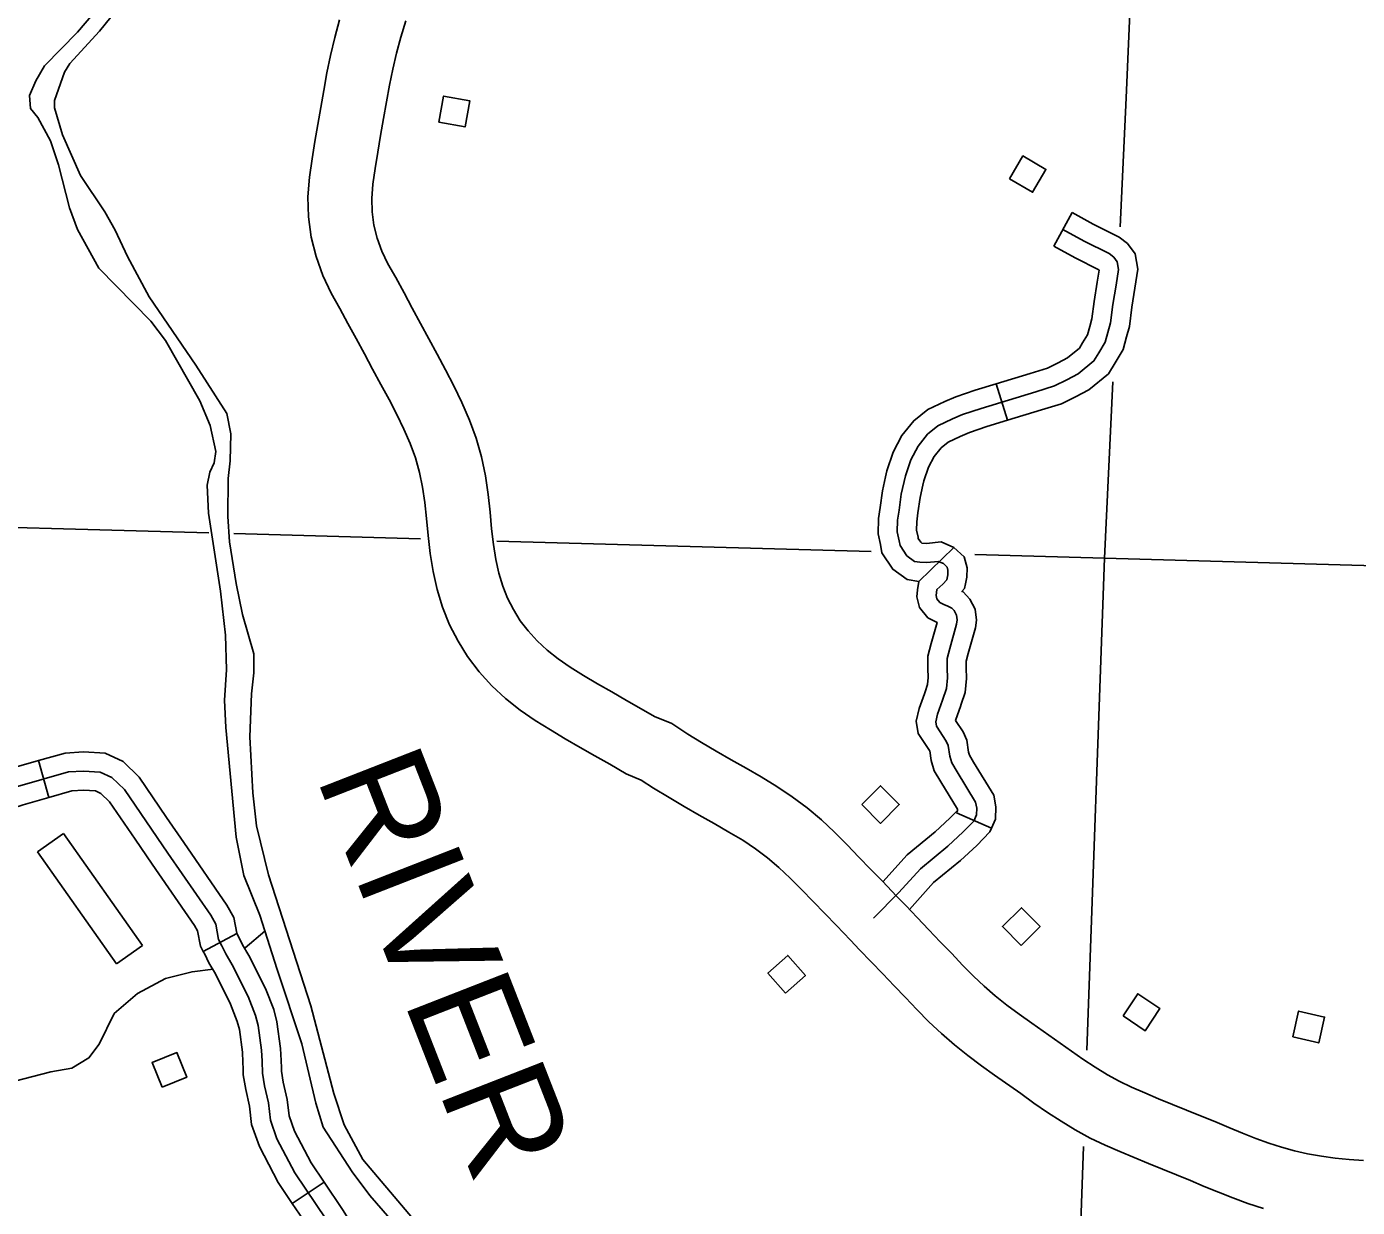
# Model space of a CAD drawing. Extents: x 653372 to 905732, y 627442 to 787275.
# Drawn here: x 854348 to 859563, y 633299 to 637926 of the extents above; entities that cross this region are included whole.
import ezdxf

# ---------------------------------------------------------------- set-up
doc = ezdxf.new("R2010")
doc.units = 0
for name, color, linetype in [('Level 10', 7, 'Continuous'), ('Level 35', 7, 'Continuous'), ('Level 45', 7, 'Continuous'), ('Level 5', 7, 'Continuous'), ('Level 56', 7, 'Continuous'), ('Level 57', 7, 'Continuous')]:
    doc.layers.add(name, color=color, linetype=linetype)

msp = doc.modelspace()

# ---------------------------------------------------------------- linework, layer by layer
at = {"layer": 'Level 10'}
for points in [[(855574.3, 637953.3), (855555.5, 637884), (855539, 637813.6), (855524.9, 637744.5), (855512.3, 637676.3), (855500.5, 637609.2), (855488.9, 637542.6), (855477.4, 637475.5), (855466.5, 637407.6), (855456.5, 637336.2), (855450.6, 637259.6), (855452.6, 637180.6), (855463.1, 637101.1), (855482.5, 637025.2), (855508.5, 636951.2), (855541.6, 636881), (855575.9, 636821.1), (855607.1, 636763.2), (855639.5, 636703.9), (855671.7, 636644.5), (855704, 636584.4), (855736.4, 636524.2), (855768.3, 636464.5), (855798.8, 636405.9), (855826.8, 636348.5), (855851.1, 636292.4), (855871.3, 636236.2), (855887.6, 636179.1), (855900, 636121.3), (855908.8, 636061.6), (855915.4, 635999.1), (855921.2, 635932.2), (855929.3, 635862), (855940.8, 635791.1), (855956.7, 635719.9), (855978.1, 635651.5), (856004.6, 635581.9), (856038.7, 635518.3), (856075.7, 635457.2), (856120.9, 635397.8), (856171.1, 635343), (856225.2, 635293.1), (856282.2, 635247.8), (856341.2, 635206.6), (856400.7, 635169.7), (856459.1, 635135.1), (856517.2, 635101.7), (856575, 635068.6), (856633, 635035.5), (856698, 634998.5), (856756.9, 634973.6), (856804.8, 634941.7), (856865.9, 634905.1), (856925.2, 634870.4), (856984.3, 634836.4), (857042.9, 634802.7), (857100.4, 634769.8), (857154.3, 634737.5), (857204.2, 634704.2), (857251.4, 634668.7), (857296.4, 634630.5), (857340.7, 634589), (857384.9, 634544.8), (857430, 634497.9), (857476.1, 634450.2), (857521.7, 634403.2), (857576.7, 634345.7), (857612.5, 634308.3), (857658.1, 634260.8), (857703.2, 634214.1), (857747.9, 634167), (857792.2, 634121.1), (857836.5, 634073.9), (857883.9, 634026.3), (857932.9, 633980.1), (857984.2, 633935.5), (858037.1, 633893.4), (858090.1, 633854.1), (858141.7, 633817.1)], [(858287.4, 634020.2), (858237.3, 634056.2), (858189.5, 634091.6), (858144.3, 634127.7), (858100.7, 634165.5), (858058.2, 634205.5), (858016.3, 634247.6), (857973.4, 634293.4), (857928.4, 634339.9), (857883.8, 634386.9), (857838.3, 634434.2), (857793, 634481.3), (857757.4, 634518.6), (857701.8, 634576.6), (857655.7, 634624.2), (857610, 634671.4), (857563.5, 634719.8), (857514.5, 634768.7), (857462.8, 634817.1), (857407.5, 634864.1), (857348.8, 634908.3), (857288, 634948.8), (857226.8, 634985.5), (857167.3, 635019.6), (857108.9, 635053.1), (857050.6, 635086.7), (856993.2, 635120.2), (856938.6, 635152.9), (856876, 635194.8), (856808.7, 635223.1), (856756.9, 635252.6), (856699.1, 635285.6), (856641.6, 635318.6), (856585.1, 635351), (856530.3, 635383.5), (856478.7, 635415.5), (856431.7, 635448.3), (856388, 635483.1), (856348.3, 635519.7), (856313, 635558.2), (856282.7, 635598), (856255.9, 635642.2), (856232.5, 635685.9), (856214.4, 635733.5), (856198.4, 635784.6), (856186.4, 635838.4), (856177, 635896.3), (856170, 635957.4), (856164.3, 636023), (856156.9, 636093.1), (856146.1, 636165.8), (856130.3, 636239.7), (856109.4, 636312.9), (856083.7, 636384.4), (856054, 636453), (856022, 636518.4), (855989.4, 636581.2), (855956.7, 636642.4), (855924.1, 636702.9), (855891.6, 636763.2), (855859.1, 636823.3), (855826.9, 636882.4), (855794.5, 636942.5), (855763.5, 636996.6), (855740.1, 637046.2), (855722, 637097.7), (855709, 637148.5), (855702.2, 637200.1), (855700.8, 637253.2), (855705.1, 637309.3), (855713.7, 637370.4), (855724.1, 637434.6), (855735.2, 637500.1), (855746.8, 637566.1), (855758.3, 637632), (855770.3, 637696.7), (855783.2, 637760.1), (855797.9, 637822.7), (855814.9, 637885.5), (855833.6, 637949.3)], [(859587.6, 633482.4), (859531.1, 633485.8), (859476.8, 633491.5), (859422.8, 633499.4), (859368.5, 633509.2), (859317.2, 633520.6), (859266.3, 633534.5), (859215.7, 633550.7), (859164.9, 633569.3), (859112.6, 633590.1), (859059, 633612.1), (859004.1, 633634.9), (858948.8, 633657.5), (858894, 633679.8), (858839.1, 633702.4), (858784.4, 633724.7), (858730.6, 633747.2), (858678.5, 633769.8), (858629.8, 633792.8), (858583.4, 633818.2), (858535.6, 633848.1), (858487.3, 633879), (858287.4, 634020.2)], [(858141.7, 633817.1), (858243.8, 633744.6), (858295.3, 633707.5), (858349.2, 633670.6), (858401.8, 633636.9), (858457, 633602.3), (858516.3, 633569.9), (858575.4, 633542), (858632.7, 633517.2), (858688.9, 633493.7), (858744.2, 633471.1), (858799.3, 633448.4), (858854.5, 633426), (858908.9, 633403.8), (858963.4, 633381.1), (859019, 633358.2), (859075.8, 633335.7), (859134.5, 633314.3), (859195.1, 633294.7)]]:
    msp.add_lwpolyline(points, dxfattribs=at)
at = {"layer": 'Level 35'}
for points in [[(855821.6, 639649.7), (855705.5, 639541.3), (855552.9, 639412.5), (855466.3, 639354.8), (855397.6, 639296.9), (855326.5, 639215.9), (855269.5, 639141.7), (855142.1, 638903.6), (854964.1, 638615.2), (854786.2, 638272.8), (854645.7, 638019.9), (854547.1, 637904.3), (854418.4, 637772.2), (854383.6, 637713.8), (854358.8, 637656.1), (854363, 637605)], [(854742.8, 637025.1), (854694.6, 637127.9), (854653.8, 637200.5), (854559.3, 637343), (854488, 637502.1), (854456.8, 637608.6), (854457.2, 637636.6), (854496.8, 637748.1), (854517.3, 637781.8), (854633, 637909), (854888.2, 638224.3), (855102.6, 638546.1), (855122.3, 638589.8), (855132.9, 638633.7), (855122.5, 638669.8), (855120.1, 638707.9), (855151.3, 638788.4), (855271, 638985.7), (855380.9, 639121.1), (855532.9, 639278.8), (855781.7, 639499.1), (855885.8, 639589.4)], [(854363, 637605), (854391.3, 637570.6), (854441.8, 637478.8), (854473.2, 637384.3), (854515.5, 637216.6), (854547, 637131.1), (854631.4, 636979.8), (854834.6, 636771.6), (854892.3, 636695.7), (855026.2, 636459.6), (855067.6, 636363), (855089.9, 636260.6), (855082.3, 636216.7), (855065.7, 636180), (855055, 636129.1), (855060.2, 636020), (855107.3, 635713.2), (855127.6, 635540.8), (855131.4, 635405.7), (855123.6, 635286.8), (855128.9, 635179.7), (855168.7, 634750.1)], [(855248.9, 634794.4), (855234.6, 634924), (855223.1, 635143.3), (855228.7, 635311.2), (855237.9, 635393.1), (855238.1, 635468.1), (855193.6, 635621.9), (855168.6, 635744.3), (855143.3, 635907.7), (855136.8, 636006.8), (855138.2, 636155.9), (855145.2, 636224.8), (855147.8, 636329.8), (855132.1, 636410), (855011.4, 636599.9), (854828.1, 636867.8), (854742.8, 637025.1)], [(856877.4, 632612.3), (856729.3, 632547.8), (856662.2, 632524.8), (856541.2, 632505.7), (856474.4, 632508.7), (856413.7, 632518.6), (856364.3, 632546.3), (856324, 632583), (856291.7, 632623.5), (856256.7, 632679), (856203.5, 632781.9), (856132.1, 632941), (856011.6, 633076.9), (855665, 633486.2), (855592.3, 633622.4), (855551.3, 633745), (855461.9, 634088.5), (855295.2, 634601.9), (855248.9, 634794.4)], [(855168.7, 634750.1), (855199.1, 634599.2), (855262.2, 634444.6), (855329.2, 634230.6), (855426.7, 633940), (855480.9, 633707.1), (855509.4, 633612.6), (855624.3, 633437.8), (855692.7, 633345.8), (855771.1, 633255.6)], [(855281.9, 634381.8), (855204, 634316.4)], [(855078.4, 634232.1), (854996.1, 634222.4), (854891.5, 634196), (854782.3, 634136.7), (854691.3, 634058), (854631.9, 633938.9), (854592.1, 633884.5), (854524.7, 633844.5), (854442.7, 633829.7), (854301.5, 633793.8)]]:
    msp.add_lwpolyline(points, dxfattribs=at)
at = {"layer": 'Level 45'}
for p, q in [((858373.3, 637065.5), (858444.9, 637197.3)), ((858148.2, 636526.8), (858191.8, 636383.3)), ((857845.1, 635752), (857982.4, 635885.5)), ((854435.2, 634905.5), (854394.4, 635049.8)), ((857992.7, 634845.4), (858129.8, 634784.7)), ((855040.1, 634301.6), (855172.3, 634372.6)), ((855389.2, 633314.3), (855513.6, 633398.1))]:
    msp.add_line(p, q, dxfattribs=at)
for points in [[(858444.9, 637197.3), (858527.3, 637152.4), (858630, 637100.5), (858662, 637076.1), (858692.7, 637035.2), (858703.4, 636975.1), (858691.5, 636900.8), (858679.6, 636826.9), (858669.8, 636750.8), (858658.7, 636710.7)], [(858409.1, 637131.4), (858492.5, 637086), (858590, 637036.7), (858608.3, 637022.8), (858622, 637004.5), (858627.4, 636974.4), (858617.5, 636912.7), (858605.4, 636837.7), (858596.1, 636765.7), (858575.1, 636689.6), (858550.6, 636647.5), (858530.7, 636616.2), (858468.8, 636565.6), (858424.4, 636541.9), (858376.4, 636518.4), (858303.5, 636495.6), (858088.4, 636430.2), (858016.3, 636405.6), (857976.6, 636389), (857919.6, 636362.1), (857878.4, 636328.5), (857841.4, 636282.4), (857813, 636228.8), (857791.8, 636165.8), (857776, 636093.9), (857766.9, 636030.8), (857761.3, 635991.7), (857759.9, 635946.2), (857767.8, 635911.2), (857770.8, 635892.4), (857797.2, 635852.3), (857827.8, 635830.5), (857848.6, 635827.3), (857875.8, 635825.5), (857920.5, 635830.4), (857940.8, 635821.8), (857955.5, 635807.9), (857958.8, 635796.2), (857958.2, 635777.5), (857954, 635758), (857939.3, 635740.6), (857915.4, 635719.9), (857913.3, 635708.4), (857912.1, 635696.8), (857915.3, 635684.2), (857927.3, 635669.6), (857942.2, 635662), (857958.1, 635654.4), (857973.9, 635647.6), (857983.4, 635637.5), (857992.7, 635620.3), (857994.8, 635601.5), (857992.5, 635584.6), (857965.6, 635488.6), (857955.5, 635449.6), (857955.3, 635412.2), (857956.8, 635373.7), (857952.9, 635332.8), (857937.2, 635286.3), (857917.7, 635232.1), (857910.6, 635201.7), (857913.6, 635184.7), (857952, 635126.2), (857960, 635109), (857965.8, 635066.9), (857974, 635040.7), (857994.8, 635005.5), (858067, 634886.9), (858071.6, 634862.7), (858070.9, 634836.8), (858060.3, 634813), (858018.9, 634770.6), (857958.6, 634714.4), (857850.5, 634626), (857766.2, 634532.2), (857667, 634432.2)], [(858373.3, 637065.5), (858457.6, 637019.6), (858550, 636972.9), (858551, 636972.1), (858543.4, 636924.6), (858531.2, 636848.4), (858522.4, 636780.5), (858514.2, 636750.6)], [(858514.2, 636750.6), (858505.4, 636718.9), (858486.6, 636686.5), (858474, 636666.7), (858427, 636628.3), (858390.2, 636608.7), (858348.6, 636588.3), (858281.4, 636567.3), (858148.2, 636526.8)], [(858658.7, 636710.7), (858644.8, 636660.3), (858614.7, 636608.4), (858587.5, 636565.8), (858510.6, 636502.9), (858458.6, 636475.2), (858404.3, 636448.5), (858325.6, 636423.9), (858191.8, 636383.3)], [(858148.2, 636526.8), (858065.4, 636501.6), (857989.7, 636475.8), (857946.1, 636457.5), (857879.3, 636426), (857824.9, 636381.7), (857778.4, 636323.7), (857743.8, 636258.5), (857719.5, 636185.8), (857714.1, 636161.5)], [(858191.8, 636383.3), (858111.4, 636358.8), (858042.9, 636335.5), (858007, 636320.4), (857959.9, 636298.2), (857932, 636275.4), (857904.3, 636241), (857882.2, 636199.1), (857864.2, 636145.7), (857860.5, 636129.1)], [(857714.1, 636161.5), (857702.1, 636107.3), (857692.7, 636041.5), (857686.5, 635998.2), (857684.7, 635939), (857694.1, 635897.1), (857699.3, 635864.6), (857742.3, 635799.4), (857798.8, 635759.1), (857845.1, 635752)], [(857860.5, 636129.1), (857849.8, 636080.5), (857841.2, 636020.1), (857836.1, 635985.2), (857835.2, 635953.4), (857841.5, 635925.3), (857842.3, 635920.2), (857852.1, 635905.3), (857856.8, 635901.9), (857874.2, 635900.8), (857931.9, 635907.1), (857982.4, 635885.5), (858022.3, 635848.2), (858034.1, 635805.2), (858033, 635768.5), (858027.4, 635742.6)], [(857845.1, 635752), (857839, 635719.2), (857836.1, 635691.4), (857846.7, 635649.5), (857879.4, 635609.8), (857909, 635594.7), (857916.5, 635591.1), (857893.2, 635508.1), (857880.5, 635459.4), (857880.2, 635410.9), (857881.6, 635375.8), (857879, 635348.6), (857869, 635318.8)], [(858027.4, 635742.6), (858023.5, 635723.9), (858013.6, 635712.3), (858017.7, 635710.5), (858044.8, 635681.8), (858065.6, 635643.1), (858070.4, 635600.6), (858066.2, 635569.4), (858038, 635469.1), (858030.4, 635439.9), (858030.3, 635413.4), (858031.9, 635371.7), (858026.7, 635317.1), (858011.1, 635270.8)], [(857869, 635318.8), (857866.4, 635311), (857845.7, 635253.5), (857834, 635203.8), (857842.5, 635156.3), (857886.3, 635089.6), (857887.2, 635087.6), (857892.4, 635050.4), (857905, 635010.1), (857930.5, 634966.9), (857995.9, 634859.5), (857996.4, 634856.7), (857996.3, 634853.7), (857992.7, 634845.4)], [(858011.1, 635270.8), (858008, 635261.7), (857989.8, 635210.8), (857988.8, 635206.8), (858017.8, 635162.7), (858032.7, 635130.4), (858039.3, 635083.3), (858043, 635071.4), (858059.1, 635044.1), (858138.1, 634914.3), (858146.9, 634868.6), (858145.4, 634819.9), (858129.8, 634784.7)], [(854069.5, 635126), (854077.3, 635110.5), (854131.8, 635003.6), (854148.5, 634982.1), (854153.9, 634977.5), (854162.3, 634979), (854290.4, 635020.4), (854394.4, 635049.8)], [(853935.5, 635058.6), (853943.5, 635042.8), (854004.7, 634922.5), (854039.4, 634878.2), (854089.6, 634834.8), (854157.3, 634825.6), (854199, 634833.3), (854333.9, 634876.8), (854435.2, 634905.5)], [(854394.4, 635049.8), (854499.2, 635079.4), (854570.7, 635083.8), (854655.1, 635079), (854725.7, 635046.5), (854788.8, 634984.3), (854896.5, 634826.9)], [(854312.2, 634948.6), (854511.8, 635005.1), (854570.8, 635008.7), (854636.7, 635004.9), (854682.4, 634983.9), (854730.9, 634936), (854901.8, 634686.4), (855069.3, 634443.5), (855088.8, 634409), (855100.3, 634348), (855113, 634324.4), (855128.1, 634291.9), (855153.6, 634249.6), (855215.8, 634125.5), (855244.8, 634050.5), (855255.2, 634011.1), (855268.4, 633914.3), (855270.6, 633871.4), (855271.9, 633825.3), (855280.2, 633775), (855295.2, 633708.6), (855303.1, 633641.1), (855329.1, 633566.8), (855398.6, 633434.7), (855523, 633250)], [(854435.2, 634905.5), (854524.5, 634930.7), (854570.9, 634933.5), (854618.3, 634930.8), (854639.1, 634921.2), (854673.1, 634887.7), (854772.8, 634742.1)], [(857997.2, 634855.7), (857966.5, 634824.2), (857909.2, 634770.9), (857798.5, 634680.4), (857703.6, 634574.7)], [(854896.5, 634826.9), (854963.6, 634728.9), (855133, 634483.3), (855160.2, 634435.1), (855171.9, 634373.3), (855172.3, 634372.6)], [(854772.8, 634742.1), (854840, 634643.9), (855005.7, 634403.7), (855017.4, 634382.9), (855028.8, 634322.7), (855040.1, 634301.6)], [(858129.8, 634784.7), (858123.5, 634770.4), (858071.4, 634716.9), (858007.9, 634657.8), (857902.4, 634571.6), (857807.6, 634466.1)], [(855172.3, 634372.6), (855180.1, 634358), (855194.4, 634327.1), (855219.3, 634285.8), (855284.5, 634155.9), (855316.3, 634073.7), (855328.9, 634025.8), (855343.1, 633921.4), (855345.6, 633874.5), (855346.4, 633845.8)], [(855040.1, 634301.6), (855045.9, 634290.9), (855061.7, 634256.6), (855087.8, 634213.4), (855147.2, 634095.1), (855173.4, 634027.4), (855181.5, 633996.4), (855193.6, 633907.3), (855195.7, 633868.4), (855196.4, 633841.6)], [(855196.4, 633841.6), (855197.1, 633818.1), (855206.6, 633760.7), (855221.1, 633695.9), (855229.5, 633624.2), (855260.1, 633536.8), (855334.1, 633396.2), (855389.2, 633314.3)], [(855346.4, 633845.8), (855346.8, 633832.5), (855353.9, 633789.4), (855369.2, 633721.2), (855376.6, 633658.1), (855398, 633596.9), (855463, 633473.2), (855513.6, 633398.1)], [(855513.6, 633398.1), (855585.8, 633291), (855782.8, 632977.7), (855795.7, 632962.8)], [(855389.2, 633314.3), (855460.1, 633209.1), (855661.9, 632888.2), (855682.3, 632864.7)]]:
    msp.add_lwpolyline(points, dxfattribs=at)
at = {"layer": 'Level 5'}
for points in [[(858633.7, 637141.5), (858657.6, 637647.8), (858770.1, 640245.3)], [(858572.1, 635843.3), (858604.8, 636533.8)], [(853732, 635979.5), (855061.4, 635942.1)], [(855160.1, 635939.3), (855891, 635918.8)], [(856190.4, 635910.3), (857658.1, 635869)], [(858064.4, 635857.6), (858572.1, 635843.3)], [(858503.2, 633914.5), (858572.1, 635843.3)], [(858572.1, 635843.3), (863884.5, 635693.2)], [(858469.8, 632982.4), (858489.7, 633537.5)]]:
    msp.add_lwpolyline(points, dxfattribs=at)
at = {"layer": 'Level 56'}
for points in [[(855963.5, 637551.8), (855982.3, 637654.2), (856085, 637635.3), (856066.2, 637532.9)], [(858200.1, 637329.9), (858252.8, 637419.7), (858342.9, 637366.8), (858290.2, 637277.1)], [(857620.6, 634877.7), (857694.3, 634951.2), (857768, 634877.2), (857694.2, 634803.7)], [(858245.2, 634325.7), (858172.1, 634399.8), (858246.4, 634473.1), (858319.5, 634399)], [(857321.8, 634138.9), (857252.8, 634216.9), (857331, 634286), (857400, 634208.1)], [(858644.9, 634049.2), (858702.7, 634135.7), (858789.5, 634077.7), (858731.7, 633991.2)], [(859310, 633966.5), (859333.2, 634068), (859435, 634044.7), (859411.8, 633943.2)], [(854878.9, 633769.7), (854839.8, 633866.1), (854936.6, 633905.3), (854975.6, 633808.8)]]:
    msp.add_lwpolyline(points, close=True, dxfattribs=at)
at = {"layer": 'Level 57'}
for p, q in [((854492.1, 634764.5), (854390, 634692.4)), ((854802.1, 634325.5), (854492.1, 634764.5)), ((854390, 634692.4), (854700, 634253.4)), ((854700, 634253.4), (854802.1, 634325.5))]:
    msp.add_line(p, q, dxfattribs=at)

# ---------------------------------------------------------------- texts
at = {"layer": 'Level 35'}
msp.add_text('RIVER', height=422.4, rotation=291.3279, dxfattribs=at).set_placement((855480.9, 634987.1))

doc.saveas('drawing.dxf')
